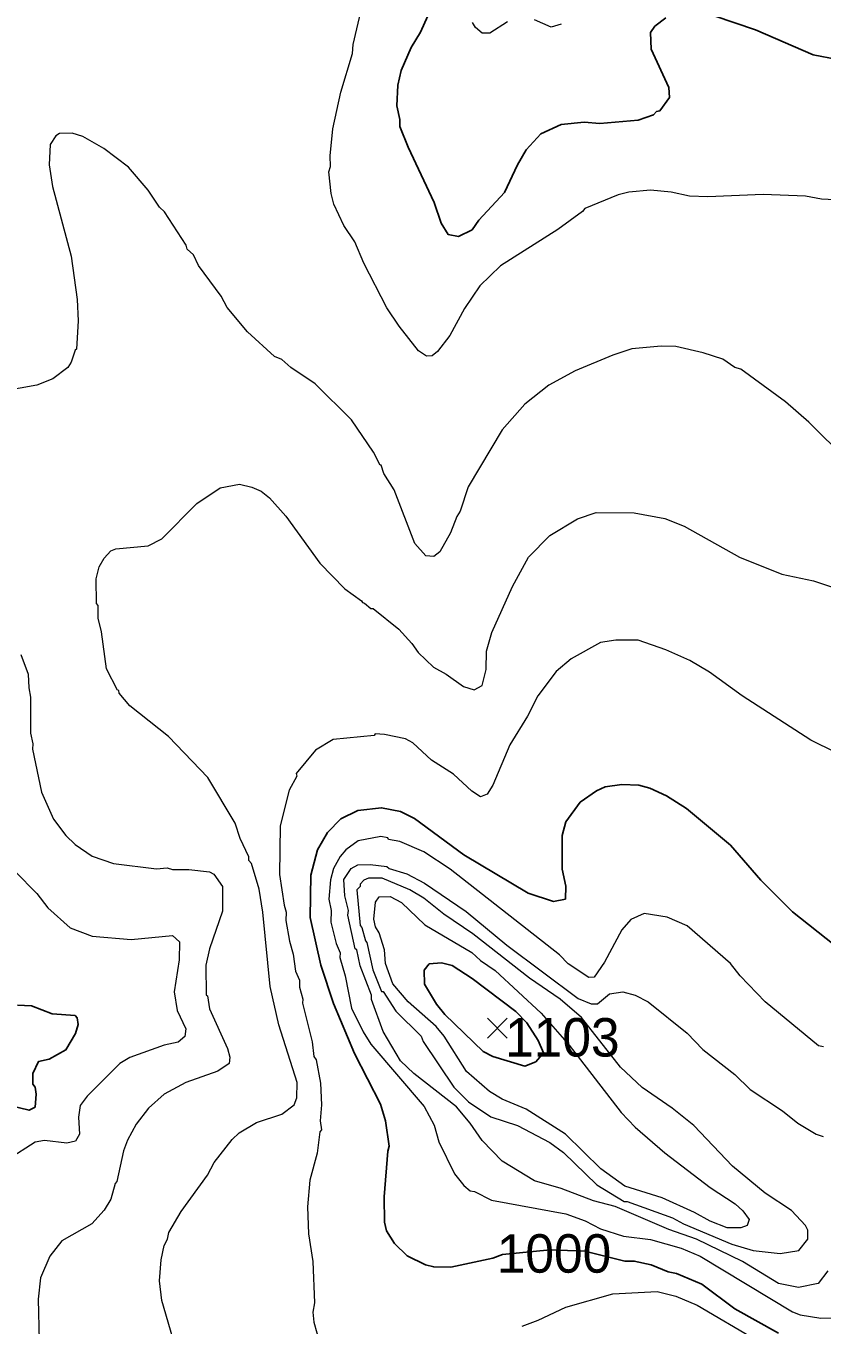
# Model space of a CAD drawing. Extents: x 265.7 to 292.1, y 7676.2 to 7704.2.
# Drawn here: x 279.917 to 281.571, y 7680.85 to 7683.549 of the extents above; entities that cross this region are included whole.
import ezdxf
from ezdxf.enums import TextEntityAlignment as Align

# ---------------------------------------------------------------- set-up
doc = ezdxf.new("R2010")
doc.units = 0
doc.header["$LTSCALE"] = 0.032
for name, color, linetype, lineweight in [('1', 7, 'Continuous', 25), ('2', 7, 'Continuous', 13), ('21', 7, 'Continuous', 25)]:
    doc.layers.add(name, color=color, linetype=linetype, lineweight=lineweight)
doc.layers.add('61', color=7, linetype='Continuous')

msp = doc.modelspace()

# ---------------------------------------------------------------- linework, layer by layer
at = {"layer": '1'}
for points in [[(281.2464, 7683.5662), (281.2241, 7683.5494), (281.2145, 7683.5359), (281.2161, 7683.5016), (281.2528, 7683.4218), (281.2544, 7683.401), (281.2344, 7683.3731), (281.2273, 7683.3715), (281.2209, 7683.3651), (281.189, 7683.3539), (281.1092, 7683.3468), (281.0772, 7683.3492), (281.0294, 7683.3444), (280.9871, 7683.3252), (280.9567, 7683.2917), (280.9384, 7683.2606), (280.9112, 7683.2031), (280.8578, 7683.1457), (280.8442, 7683.1257), (280.8155, 7683.1122), (280.794, 7683.1161), (280.7796, 7683.1393), (280.7652, 7683.1824), (280.711, 7683.2973), (280.6942, 7683.3404), (280.6942, 7683.3548), (280.6878, 7683.3835), (280.6894, 7683.4266), (280.6966, 7683.4569), (280.7173, 7683.5048), (280.7365, 7683.5367), (280.758, 7683.5846)], [(282.113, 7683.2765), (282.0651, 7683.4345), (282.0388, 7683.4984), (282.0236, 7683.5151), (282.0045, 7683.5191), (281.9829, 7683.5191), (281.9542, 7683.4928), (281.943, 7683.4776), (281.9295, 7683.4489), (281.9007, 7683.3627), (281.8904, 7683.3468), (281.8816, 7683.3396), (281.8736, 7683.3396), (281.8457, 7683.3579), (281.7938, 7683.409), (281.7547, 7683.4377), (281.7044, 7683.4601), (281.5528, 7683.4896), (281.4331, 7683.5415), (281.347, 7683.5702)], [(281.5967, 7681.6399), (281.5097, 7681.7085), (281.4443, 7681.774), (281.3813, 7681.8466), (281.2895, 7681.9232), (281.248, 7681.9495), (281.2137, 7681.9655), (281.1906, 7681.9719), (281.1554, 7681.9727), (281.1203, 7681.9679), (281.1028, 7681.9599), (281.0685, 7681.936), (281.0389, 7681.8953), (281.0309, 7681.8673), (281.0309, 7681.7971), (281.0389, 7681.762), (281.0381, 7681.7349), (281.0134, 7681.7301), (280.9607, 7681.7468), (280.8267, 7681.8266), (280.7245, 7681.9024), (280.695, 7681.9168), (280.6559, 7681.9248), (280.6064, 7681.9192), (280.5713, 7681.9016), (280.5434, 7681.8729), (280.5226, 7681.837), (280.5091, 7681.7844), (280.5075, 7681.6966), (280.5298, 7681.5976), (280.5562, 7681.5178), (280.6, 7681.4141), (280.6535, 7681.3088), (280.6639, 7681.2737), (280.6719, 7681.221), (280.6687, 7681.2106), (280.6615, 7681.1157), (280.6623, 7681.063), (280.6663, 7681.0454), (280.683, 7681.0191), (280.7094, 7680.9936), (280.7469, 7680.9744), (280.7644, 7680.9704), (280.7996, 7680.9696), (280.8873, 7680.9888), (280.9071, 7680.9964), (281.0066, 7681.0056), (281.0784, 7681.0033), (281.1617, 7680.9825), (281.181, 7680.9824), (281.2161, 7680.9744), (281.2512, 7680.9601), (281.2688, 7680.9569), (281.3214, 7680.9345), (281.39, 7680.8835), (281.481, 7680.8324)], [(279.8995, 7681.5146), (279.9282, 7681.513), (279.9713, 7681.4963), (280.0191, 7681.4931), (280.0231, 7681.4883), (280.0255, 7681.4739), (280.0199, 7681.4556), (280, 7681.4213), (279.9649, 7681.4021), (279.9433, 7681.3973), (279.9314, 7681.3726), (279.9314, 7681.3503), (279.9361, 7681.3439), (279.9385, 7681.3295), (279.9361, 7681.3024), (279.9234, 7681.296), (279.759, 7681.3359)]]:
    msp.add_lwpolyline(points, dxfattribs=at)
msp.add_lwpolyline([(280.9348, 7681.501), (280.958, 7681.4779), (280.9811, 7681.4408), (280.9927, 7681.4154), (280.9765, 7681.3968), (280.9534, 7681.3876), (280.8873, 7681.4077), (280.8674, 7681.4181), (280.7876, 7681.4947), (280.77, 7681.5162), (280.7453, 7681.5577), (280.7445, 7681.5873), (280.7549, 7681.6), (280.7804, 7681.6024), (280.8027, 7681.5968), (280.8442, 7681.5697)], close=True, dxfattribs=at)
at = {"layer": '2'}
for points in [[(281.6262, 7683.1864), (281.5704, 7683.1896), (281.5369, 7683.1959), (281.4491, 7683.1991), (281.3342, 7683.1944), (281.2959, 7683.1959), (281.2576, 7683.2039), (281.2145, 7683.2079), (281.1698, 7683.2039), (281.1475, 7683.1983), (281.078, 7683.1704), (281.0733, 7683.164), (281.0222, 7683.1265), (280.9033, 7683.0507), (280.8602, 7683.0092), (280.8283, 7682.9622), (280.7979, 7682.9063), (280.7724, 7682.8728), (280.7612, 7682.864), (280.7493, 7682.8632), (280.7325, 7682.8744), (280.6926, 7682.9254), (280.6671, 7682.9637), (280.6192, 7683.0563), (280.6001, 7683.101), (280.5777, 7683.1345), (280.557, 7683.1792), (280.5514, 7683.2015), (280.5466, 7683.2462), (280.5498, 7683.2574), (280.549, 7683.2797), (280.5546, 7683.3356), (280.5713, 7683.4122), (280.5953, 7683.492), (280.5969, 7683.5112), (280.6152, 7683.5878)], [(280.9176, 7683.5582), (280.8809, 7683.5343), (280.865, 7683.5343), (280.8514, 7683.5463), (280.845, 7683.5566)], [(281.0294, 7683.5534), (281.0086, 7683.547), (280.9735, 7683.5622)], [(280.3774, 7682.9135), (280.3351, 7682.9645), (280.3224, 7682.9877), (280.2753, 7683.0515), (280.2649, 7683.0739), (280.2521, 7683.0858), (280.2497, 7683.0938), (280.2051, 7683.1632), (280.1947, 7683.1728), (280.1707, 7683.2079), (280.1301, 7683.2558), (280.079, 7683.2949), (280.0351, 7683.3196), (280.0128, 7683.3268), (279.9864, 7683.326), (279.9792, 7683.3212), (279.9673, 7683.3029), (279.9649, 7683.2606), (279.9721, 7683.2159), (280.0112, 7683.0707), (280.0231, 7682.9813), (280.0255, 7682.9366), (280.0223, 7682.8776), (280.0191, 7682.876), (280.0112, 7682.8504), (280.004, 7682.8393), (279.9729, 7682.8161), (279.9393, 7682.8026), (279.8428, 7682.7858)], [(280.6392, 7682.6637), (280.5937, 7682.7307), (280.5179, 7682.8057), (280.4676, 7682.8393), (280.4484, 7682.856), (280.4333, 7682.8624), (280.3774, 7682.9135)], [(281.623, 7682.6478), (281.544, 7682.726), (281.4954, 7682.7682), (281.4028, 7682.8361), (281.39, 7682.8393), (281.3653, 7682.8568), (281.3246, 7682.8704), (281.2672, 7682.8831), (281.2368, 7682.8839), (281.1762, 7682.8784), (281.1363, 7682.8656), (281.0581, 7682.8329), (281.0038, 7682.8026), (280.9536, 7682.7635), (280.9065, 7682.71), (280.8362, 7682.5919), (280.8195, 7682.5408), (280.8123, 7682.5297), (280.7995, 7682.4961), (280.7772, 7682.4562), (280.7644, 7682.4467), (280.7477, 7682.4483), (280.7253, 7682.4738), (280.6822, 7682.5855), (280.6607, 7682.619), (280.6551, 7682.6366), (280.6527, 7682.6366), (280.6392, 7682.6637)], [(280.237, 7680.7725), (280.1995, 7680.9002), (280.1947, 7680.9417), (280.1979, 7680.9848), (280.2043, 7681.0151), (280.2114, 7681.0279), (280.2138, 7681.0415), (280.2394, 7681.0853), (280.2944, 7681.1611), (280.308, 7681.1875), (280.3455, 7681.2354), (280.3599, 7681.2489), (280.3958, 7681.2705), (280.4484, 7681.288), (280.474, 7681.3072), (280.4796, 7681.3215), (280.4804, 7681.3535), (280.4421, 7681.4732), (280.4245, 7681.553), (280.4093, 7681.7078), (280.4014, 7681.7556), (280.3854, 7681.8091), (280.3798, 7681.8147), (280.3798, 7681.8227), (280.3623, 7681.861), (280.3519, 7681.8929), (280.2952, 7681.9878), (280.213, 7682.0724), (280.1325, 7682.1363), (280.1109, 7682.1626), (280.1101, 7682.1682), (280.1069, 7682.169), (280.0846, 7682.2137), (280.0742, 7682.2903), (280.067, 7682.319), (280.067, 7682.3453), (280.0638, 7682.3493), (280.063, 7682.4004), (280.0694, 7682.4251), (280.0798, 7682.4435), (280.0934, 7682.4586), (280.1037, 7682.4626), (280.1708, 7682.469), (280.1995, 7682.4834), (280.2721, 7682.5568), (280.3208, 7682.5895), (280.3607, 7682.5975), (280.3862, 7682.5911), (280.4054, 7682.5823), (280.4229, 7682.5688), (280.4572, 7682.5304), (280.5274, 7682.4331), (280.5793, 7682.3796), (280.6144, 7682.3549), (280.616, 7682.3509), (280.6208, 7682.3501), (280.6336, 7682.3389)], [(280.79, 7682.2025), (280.8259, 7682.1769), (280.8482, 7682.1698), (280.865, 7682.1786), (280.873, 7682.2121), (280.8738, 7682.2504), (280.8849, 7682.2887), (280.928, 7682.3844), (280.9615, 7682.4451), (281.0054, 7682.4906), (281.0629, 7682.5249), (281.102, 7682.5384), (281.181, 7682.5376), (281.2448, 7682.5257), (281.2847, 7682.5097), (281.3996, 7682.4451), (281.4874, 7682.41), (281.5536, 7682.3964), (281.655, 7682.3621)], [(280.6336, 7682.3389), (280.6384, 7682.3389), (280.6918, 7682.2959), (280.719, 7682.2663), (280.7317, 7682.2472), (280.7636, 7682.2169), (280.79, 7682.2025)], [(281.6502, 7682.0142), (281.548, 7682.0652), (281.4052, 7682.157), (281.3374, 7682.2065), (281.2967, 7682.2304), (281.2464, 7682.2528), (281.189, 7682.2727), (281.1427, 7682.2727), (281.1108, 7682.2679), (281.0501, 7682.2344), (281.019, 7682.2081), (280.9807, 7682.157), (280.9591, 7682.1147), (280.9224, 7682.0557), (280.8873, 7681.9719), (280.8753, 7681.9527), (280.8618, 7681.9471), (280.8434, 7681.9591), (280.8051, 7681.9942), (280.7596, 7682.0237), (280.7206, 7682.0597), (280.7054, 7682.0676), (280.6623, 7682.0772), (280.6424, 7682.078), (280.6408, 7682.0748), (280.5554, 7682.0668), (280.5187, 7682.0445), (280.4788, 7681.9958), (280.4796, 7681.9902), (280.4636, 7681.9615), (280.4452, 7681.8873), (280.4437, 7681.786), (280.4532, 7681.7221), (280.458, 7681.7078), (280.4572, 7681.6902), (280.4644, 7681.6471), (280.4724, 7681.62), (280.4772, 7681.5849), (280.4852, 7681.5665), (280.4851, 7681.5514), (280.4923, 7681.5266), (280.4915, 7681.5186), (280.5115, 7681.438), (280.5155, 7681.4077), (280.5203, 7681.4005), (280.529, 7681.3519), (280.5314, 7681.3072), (280.5282, 7681.2737), (280.5314, 7681.2553), (280.5274, 7681.2513), (280.5219, 7681.2066)], [(279.9066, 7682.2432), (279.9218, 7682.2025), (279.9226, 7682.1738), (279.9266, 7682.1546), (279.9266, 7682.0796), (279.9314, 7682.0573), (279.9306, 7682.0461), (279.9489, 7681.9567), (279.9745, 7681.9009), (280, 7681.8673), (280.0191, 7681.8482), (280.0543, 7681.8243), (280.0989, 7681.8091), (280.1883, 7681.7979), (280.2107, 7681.7995), (280.2218, 7681.7963), (280.2553, 7681.7963), (280.2984, 7681.7915), (280.3072, 7681.7867), (280.3256, 7681.7612), (280.3256, 7681.7094), (280.2984, 7681.6312), (280.2904, 7681.5976), (280.2912, 7681.5354), (280.2944, 7681.5338), (280.2984, 7681.5067), (280.3359, 7681.4245), (280.3407, 7681.4061), (280.3391, 7681.3934), (280.316, 7681.3774), (280.249, 7681.3535), (280.2043, 7681.3295), (280.1715, 7681.3)], [(281.5744, 7681.4277), (281.564, 7681.4301), (281.4531, 7681.521), (281.4012, 7681.5753), (281.3813, 7681.6008), (281.2911, 7681.679), (281.2496, 7681.6974), (281.2017, 7681.7046), (281.1738, 7681.6926), (281.1554, 7681.6711), (281.119, 7681.6038), (281.0976, 7681.5725), (281.0869, 7681.5717), (281.0437, 7681.6), (281.0254, 7681.6192), (280.7987, 7681.7971), (280.7437, 7681.833), (280.6942, 7681.8546), (280.6703, 7681.8586), (280.6687, 7681.8618), (280.6543, 7681.8649), (280.6072, 7681.8562), (280.5817, 7681.837), (280.5697, 7681.8235), (280.5562, 7681.7987), (280.5498, 7681.7748), (280.5466, 7681.7349), (280.5514, 7681.7109), (280.5506, 7681.687), (280.5618, 7681.6423), (280.5697, 7681.6232), (280.5689, 7681.6136), (280.5801, 7681.5753), (280.5937, 7681.5083), (280.6176, 7681.4588), (280.6336, 7681.4333), (280.7445, 7681.304), (280.7652, 7681.2649), (280.7748, 7681.2306), (280.8075, 7681.1635), (280.8267, 7681.1396), (280.8402, 7681.1284), (280.849, 7681.1268), (280.8841, 7681.1093), (281.0389, 7681.0806), (281.0788, 7681.0662), (281.1108, 7681.0494), (281.1586, 7681.0343), (281.2145, 7681.0271), (281.2783, 7681.0095), (281.3182, 7680.9928), (281.5097, 7680.8771), (281.5257, 7680.8707), (281.5688, 7680.8635), (281.5959, 7680.8643)], [(279.8947, 7681.7923), (279.9393, 7681.7461), (279.9625, 7681.7165), (280.0088, 7681.675), (280.0543, 7681.6575), (280.1356, 7681.6511), (280.2218, 7681.6591), (280.2362, 7681.6463), (280.2354, 7681.6088), (280.225, 7681.5418), (280.2314, 7681.5035), (280.2489, 7681.4652), (280.2474, 7681.4492), (280.233, 7681.4372), (280.2043, 7681.4309), (280.1325, 7681.4053), (280.1117, 7681.3934), (280.0439, 7681.3255), (280.0295, 7681.3056), (280.0263, 7681.2816), (280.0279, 7681.2465), (280.0199, 7681.2314), (280.0016, 7681.2274), (279.9553, 7681.233), (279.9362, 7681.2298), (279.8803, 7681.1939)], [(281.5831, 7680.9625), (281.5632, 7680.9361), (281.5225, 7680.9273), (281.481, 7680.9361), (281.406, 7680.9816), (281.3102, 7681.0279), (281.2528, 7681.0478), (281.1411, 7681.0957), (281.0964, 7681.1077), (281.0294, 7681.1332), (280.9735, 7681.1492), (280.9065, 7681.1899), (280.865, 7681.233), (280.8402, 7681.2689), (280.8115, 7681.3032), (280.7229, 7681.3726), (280.695, 7681.3989), (280.6591, 7681.4596), (280.6352, 7681.5258), (280.6352, 7681.5354), (280.6112, 7681.596), (280.6048, 7681.6296), (280.6008, 7681.6311), (280.5857, 7681.7014), (280.5873, 7681.7109), (280.5793, 7681.7413), (280.5777, 7681.7756), (280.5929, 7681.7987), (280.6064, 7681.8059), (280.632, 7681.8067), (280.6671, 7681.8027), (280.6719, 7681.7987), (280.7086, 7681.7875), (280.7453, 7681.7676), (280.8315, 7681.7093), (280.916, 7681.6391), (281.0645, 7681.5282), (281.0918, 7681.5174), (281.105, 7681.5174), (281.1299, 7681.5378), (281.157, 7681.5418), (281.1826, 7681.5354), (281.2097, 7681.521), (281.2911, 7681.4564), (281.3238, 7681.4221), (281.39, 7681.3702), (281.422, 7681.3391), (281.489, 7681.2944), (281.5209, 7681.2689), (281.5592, 7681.2465), (281.5736, 7681.2417)], [(280.1715, 7681.3), (280.146, 7681.2673), (280.1277, 7681.2338), (280.1197, 7681.2114), (280.1061, 7681.1476), (280.1021, 7681.1436), (280.0933, 7681.1109)], [(280.5219, 7681.2066), (280.5067, 7681.1508), (280.5019, 7681.0949), (280.5043, 7681.0391), (280.5131, 7680.9816), (280.5163, 7680.8954), (280.5131, 7680.8763)], [(280.0933, 7681.1109), (280.0798, 7681.0885), (280.0535, 7681.0598), (279.9912, 7681.0247), (279.9665, 7680.9928), (279.9473, 7680.9473), (279.9425, 7680.9034), (279.9441, 7680.8172)], [(280.948, 7680.8475), (280.9815, 7680.8595), (281.0389, 7680.8866), (281.1363, 7680.9146), (281.2289, 7680.9194), (281.2672, 7680.9098), (281.3118, 7680.8906), (281.4347, 7680.8188)], [(280.5131, 7680.8763), (280.5155, 7680.8555), (280.5274, 7680.8108)]]:
    msp.add_lwpolyline(points, dxfattribs=at)
for points in [[(281.0713, 7681.4886), (281.027, 7681.5266), (280.9631, 7681.5705), (280.8458, 7681.6623), (280.7852, 7681.7038), (280.7437, 7681.7365), (280.715, 7681.754), (280.6575, 7681.778), (280.6288, 7681.778), (280.6192, 7681.774), (280.6112, 7681.766), (280.6112, 7681.7612), (280.6048, 7681.754), (280.6112, 7681.6798), (280.6152, 7681.6758), (280.6224, 7681.6479), (280.6256, 7681.6447), (280.6376, 7681.5881), (280.6559, 7681.5426), (280.6591, 7681.5426), (280.6854, 7681.5019), (280.7381, 7681.45), (280.7421, 7681.4388), (280.8059, 7681.3439), (280.8363, 7681.3136), (280.8833, 7681.2824), (280.9384, 7681.2641), (281.0054, 7681.229), (281.0342, 7681.2082), (281.1036, 7681.1412), (281.1602, 7681.1061), (281.1666, 7681.1061), (281.2608, 7681.0726), (281.2831, 7681.0598), (281.3837, 7681.0175), (281.4283, 7681.0047), (281.4842, 7680.9984), (281.5233, 7681.0047), (281.5416, 7681.0279), (281.5416, 7681.047), (281.5369, 7681.0566), (281.5081, 7681.0877), (281.4531, 7681.1236), (281.3853, 7681.1795), (281.3047, 7681.2641), (281.26, 7681.3), (281.1977, 7681.3431), (281.1522, 7681.3854)], [(280.9873, 7681.4976), (281.0457, 7681.431), (281.1538, 7681.2912), (281.1826, 7681.2609), (281.2448, 7681.2074), (281.339, 7681.1356), (281.3908, 7681.1013), (281.4068, 7681.0869), (281.4196, 7681.0686), (281.4156, 7681.0566), (281.4028, 7681.0518), (281.3741, 7681.0518), (281.339, 7681.0654), (281.3063, 7681.0837), (281.2392, 7681.1141), (281.1618, 7681.138), (281.1116, 7681.1739), (281.0381, 7681.2465), (280.9567, 7681.2984), (280.9065, 7681.3191), (280.8801, 7681.3351), (280.8323, 7681.3766), (280.786, 7681.45), (280.7692, 7681.47), (280.711, 7681.521), (280.6791, 7681.5585), (280.6639, 7681.6008), (280.6623, 7681.6296), (280.6511, 7681.6647), (280.6431, 7681.6774), (280.64, 7681.6934), (280.6431, 7681.7285), (280.6511, 7681.7397), (280.6735, 7681.7405), (280.6974, 7681.7277), (280.7461, 7681.6814), (280.8434, 7681.624), (280.8618, 7681.6072), (280.8921, 7681.5865)]]:
    msp.add_lwpolyline(points, close=True, dxfattribs=at)
at = {"layer": '21'}
for p, q in [((280.8759, 7681.4871), (280.9171, 7681.4459)), ((280.9171, 7681.4871), (280.8759, 7681.4459))]:
    msp.add_line(p, q, dxfattribs=at)

# ---------------------------------------------------------------- texts
at = {"layer": '61'}
for s, p in [('1103', (281.0316, 7681.4075)), ('1000', (281.0143, 7680.9583))]:
    msp.add_text(s, height=0.08, dxfattribs=at).set_placement(p, align=Align.CENTER)

doc.saveas('drawing.dxf')
